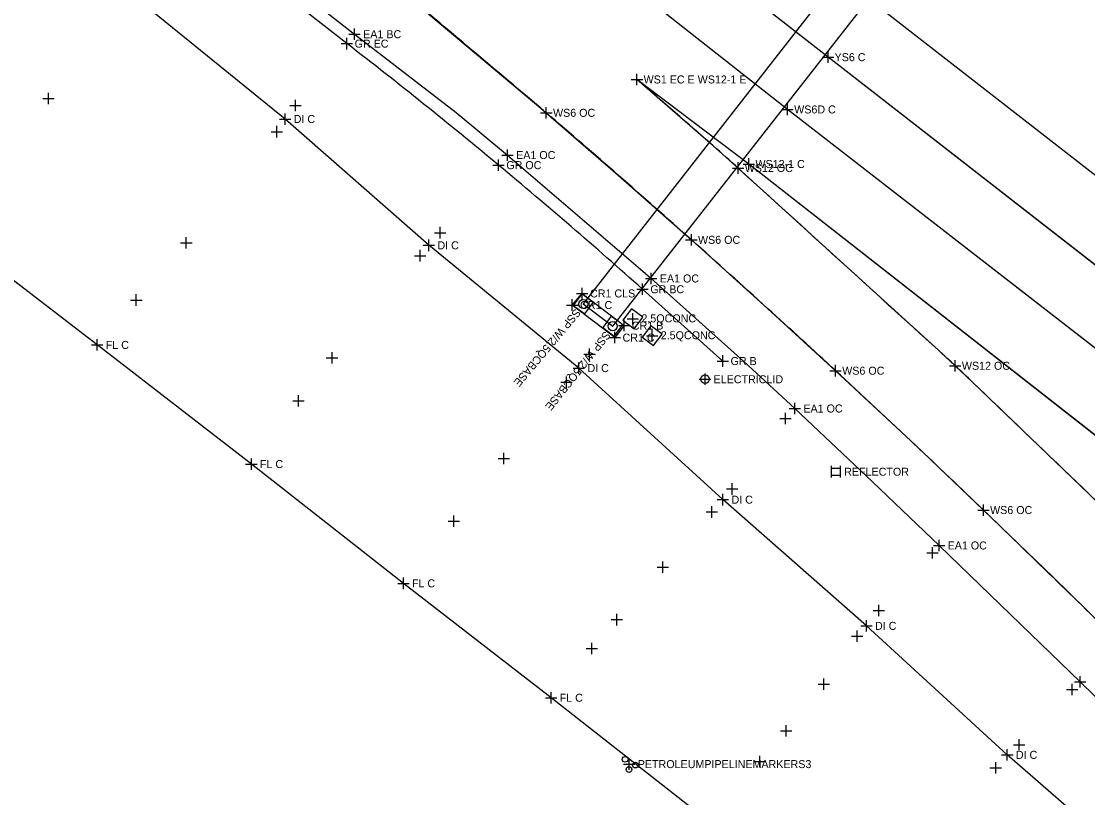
# Model space of a CAD drawing. Extents: x 1324236 to 1326110, y 459090 to 460782.
# Drawn here: x 1324356.3 to 1324542.9, y 460378.3 to 460514.2 of the extents above; entities that cross this region are included whole.
import ezdxf

# ---------------------------------------------------------------- set-up
doc = ezdxf.new("R2010")
doc.units = 0
for name, color, linetype in [('BD_X_Canopy', 7, 'Continuous'), ('DR_X_Ditch', 7, 'Continuous'), ('DR_X_Drive_Pipe', 7, 'Continuous'), ('DR_X_Paved_Gutter', 7, 'Continuous'), ('DR_X_Storm_Sewer', 7, 'Continuous'), ('DT_X_Break_Line', 7, 'Continuous'), ('DT_X_Contour_Minor', 7, 'Continuous'), ('DT_X_Terrain_Ground_Line', 7, 'Continuous'), ('DV_X_Property_Line', 7, 'Continuous'), ('PM_X_CL_Double_Solid', 7, 'Continuous'), ('PM_X_Edge_Line', 7, 'Continuous'), ('PM_X_Lane_Line', 7, 'Continuous'), ('PM_X_Parking_Lot_Stall', 7, 'Continuous'), ('PV_X_Shoulder', 7, 'Continuous'), ('RD_X_Concrete_Barrier', 7, 'Continuous'), ('RW_X_CL', 7, 'Continuous'), ('RW_X_Esmt_SH', 7, 'Continuous')]:
    doc.layers.add(name, color=color, linetype=linetype)

msp = doc.modelspace()

# ---------------------------------------------------------------- linework, layer by layer
at = {"layer": 'BD_X_Canopy'}
for points in [[(1324658.11, 460368.1), (1324570.73, 460436.38), (1324490.36, 460498.76), (1324409.95, 460562.12), (1324331.06, 460623.37)], [(1324461.77, 460460.93), (1324460.14, 460458.83), (1324452.71, 460464.53), (1324454.45, 460466.56), (1324461.77, 460460.93)]]:
    msp.add_lwpolyline(points, dxfattribs=at)
at = {"layer": 'DR_X_Ditch'}
for p, q in [((1324454.37, 460466.47), (1324452.87, 460464.47)), ((1324456.37, 460464.97), (1324454.37, 460466.47)), ((1324452.87, 460464.47), (1324454.87, 460462.97)), ((1324454.87, 460462.97), (1324456.37, 460464.97)), ((1324459.53, 460462.59), (1324458.03, 460460.6)), ((1324461.53, 460461.09), (1324459.53, 460462.59)), ((1324463.06, 460463.88), (1324461.55, 460461.88)), ((1324465.06, 460462.38), (1324463.06, 460463.88)), ((1324458.03, 460460.6), (1324460.03, 460459.09)), ((1324460.03, 460459.09), (1324461.53, 460461.09)), ((1324461.55, 460461.88), (1324463.55, 460460.38)), ((1324463.55, 460460.38), (1324465.06, 460462.38)), ((1324466.43, 460460.92), (1324464.93, 460458.92)), ((1324468.43, 460459.42), (1324466.43, 460460.92)), ((1324464.93, 460458.92), (1324466.93, 460457.42)), ((1324466.93, 460457.42), (1324468.43, 460459.42))]:
    msp.add_line(p, q, dxfattribs=at)
for points in [[(1324662.39, 460379.05), (1324578.69, 460444.65), (1324497.47, 460507.91), (1324417.96, 460569.9), (1324337.82, 460632.62)], [(1324421.44, 460520.7), (1324447.22, 460498.97), (1324447.22, 460498.97), (1324448.16, 460498.17), (1324448.16, 460498.17), (1324460.75, 460487.24), (1324460.75, 460487.24), (1324473.54, 460475.94), (1324473.54, 460475.94), (1324486.88, 460463.94), (1324486.88, 460463.94), (1324498.76, 460453.04), (1324498.76, 460453.04), (1324512.73, 460440), (1324512.73, 460440), (1324524.64, 460428.65), (1324524.64, 460428.65), (1324536.82, 460416.88), (1324536.82, 460416.88), (1324548.44, 460405.53)], [(1324667.06, 460345.56), (1324647.22, 460361.02), (1324483.59, 460489.21), (1324464.02, 460504.01)], [(1324646.67, 460327.74), (1324631.08, 460343.82), (1324575.74, 460399.49), (1324563.15, 460412.14), (1324563.15, 460412.14), (1324559.08, 460416.13), (1324559.08, 460416.13), (1324522.78, 460450.99), (1324522.78, 460450.99), (1324519.71, 460453.9), (1324519.71, 460453.9), (1324516.77, 460456.61), (1324516.77, 460456.61), (1324481.71, 460488.51), (1324481.71, 460488.51), (1324477.34, 460492.41), (1324477.34, 460492.41), (1324464.02, 460504.01), (1324464.02, 460504.01)]]:
    msp.add_lwpolyline(points, dxfattribs=at)
for points in [[(1324452.87, 460464.47), (1324454.87, 460462.97), (1324456.37, 460464.97), (1324454.37, 460466.47)], [(1324458.03, 460460.6), (1324460.03, 460459.09), (1324461.53, 460461.09), (1324459.53, 460462.59)], [(1324461.55, 460461.88), (1324463.55, 460460.38), (1324465.06, 460462.38), (1324463.06, 460463.88)], [(1324464.93, 460458.92), (1324466.93, 460457.42), (1324468.43, 460459.42), (1324466.43, 460460.92)]]:
    msp.add_lwpolyline(points, close=True, dxfattribs=at)
at = {"layer": 'DR_X_Drive_Pipe'}
for p, q in [((1324402.46, 460497.08), (1324376.18, 460518.42)), ((1324427.61, 460474.98), (1324402.46, 460497.08)), ((1324453.86, 460453.49), (1324427.61, 460474.98)), ((1324479.06, 460430.47), (1324453.86, 460453.49)), ((1324504.17, 460408.38), (1324479.06, 460430.47)), ((1324528.82, 460385.81), (1324504.17, 460408.38)), ((1324554.76, 460363.24), (1324528.82, 460385.81))]:
    msp.add_line(p, q, dxfattribs=at)
at = {"layer": 'DR_X_Paved_Gutter'}
for p, q in [((1324452.71, 460464.53), (1324454.45, 460466.56)), ((1324454.45, 460466.56), (1324461.77, 460460.93)), ((1324460.14, 460458.83), (1324452.71, 460464.53)), ((1324461.77, 460460.93), (1324460.14, 460458.83))]:
    msp.add_line(p, q, dxfattribs=at)
at = {"layer": 'DR_X_Storm_Sewer'}
for p, q in [((1324483.59, 460489.21), (1324464.02, 460504.01)), ((1324647.22, 460361.02), (1324483.59, 460489.21))]:
    msp.add_line(p, q, dxfattribs=at)
for centre, radius, start, end in [((1322565.78, 458310.41), 2900.9, 48.77971, 49.1286), ((1324267.04, 460252.35), 319.15, 47.7278, 48.7797), ((1293683.75, 426608.98), 45785.77, 47.668494, 47.727803), ((1324296.95, 460215.3), 326.42, 46.9661, 47.6685), ((1324306.6, 460225.64), 312.28, 46.1897, 46.9661), ((1293941.4, 428572.51), 44175.31, 46.124409, 46.189685)]:
    msp.add_arc(centre, radius, start, end, dxfattribs=at)
at = {"layer": 'DT_X_Break_Line'}
for centre in [(1324461.96, 460385.02), (1324463.75, 460384.02), (1324462.63, 460383.23)]:
    msp.add_circle(centre, 0.5, dxfattribs=at)
at = {"layer": 'DT_X_Contour_Minor'}
for p, q in [((1324504.44, 460528.58), (1324454.62, 460464.72)), ((1324459.78, 460460.84), (1324509.65, 460524.51)), ((1324454.62, 460464.72), (1324459.78, 460460.84))]:
    msp.add_line(p, q, dxfattribs=at)
for centre in [(1324454.62, 460464.72), (1324459.78, 460460.84)]:
    msp.add_circle(centre, 0.8, dxfattribs=at)
at = {"layer": 'DT_X_Terrain_Ground_Line'}
for p, q in [((1324497.98, 460436.36), (1324497.98, 460434.36)), ((1324499.58, 460436.36), (1324499.58, 460434.36)), ((1324497.98, 460435.96), (1324499.58, 460435.96)), ((1324497.98, 460434.76), (1324499.58, 460434.76))]:
    msp.add_line(p, q, dxfattribs=at)
at = {"layer": 'DV_X_Property_Line'}
for p, q in [((1324414.61, 460510.93), (1324414.61, 460512.93)), ((1324413.61, 460511.93), (1324415.61, 460511.93)), ((1324440.38, 460490.78), (1324442.38, 460490.78)), ((1324441.38, 460489.78), (1324441.38, 460491.78)), ((1324466.52, 460468.18), (1324466.52, 460470.18)), ((1324465.52, 460469.18), (1324467.52, 460469.18)), ((1324490.64, 460446.42), (1324492.64, 460446.42)), ((1324491.64, 460445.42), (1324491.64, 460447.42)), ((1324516.88, 460421.45), (1324516.88, 460423.45)), ((1324515.88, 460422.45), (1324517.88, 460422.45)), ((1324541.56, 460397.57), (1324541.56, 460399.57)), ((1324540.56, 460398.57), (1324542.56, 460398.57))]:
    msp.add_line(p, q, dxfattribs=at)
at = {"layer": 'PM_X_CL_Double_Solid'}
for p, q in [((1324369.57, 460457.55), (1324343.81, 460477.38)), ((1324396.55, 460436.7), (1324369.57, 460457.55)), ((1324423.15, 460415.82), (1324396.55, 460436.7)), ((1324449, 460395.8), (1324423.15, 460415.82)), ((1324476.85, 460373.96), (1324449, 460395.8))]:
    msp.add_line(p, q, dxfattribs=at)
at = {"layer": 'PM_X_Edge_Line'}
for p, q in [((1324497.47, 460507.91), (1324417.96, 460569.9)), ((1324578.69, 460444.65), (1324497.47, 460507.91))]:
    msp.add_line(p, q, dxfattribs=at)
for centre, radius, start, end in [((1264568.03, 389462.53), 92906.91, 49.8712467, 49.8920385), ((1324365.91, 460402.52), 126.15, 49.307, 49.8712), ((1323251.79, 459106.91), 1834.92, 48.78659, 49.307), ((1323193.77, 459040.66), 1922.98, 48.27823, 48.78659), ((1323128.89, 458967.9), 2020.47, 47.7693, 48.27823), ((1323390.63, 459256.25), 1631.04, 47.20285, 47.7693), ((1323036.06, 458873.31), 2152.92, 46.69436, 47.20285), ((1323417.52, 459278.03), 1596.77, 46.10392, 46.69436), ((1322159.83, 457970.91), 3410.69, 45.81941, 46.10392), ((1322350.9, 458167.53), 3136.53, 45.52273, 45.81941)]:
    msp.add_arc(centre, radius, start, end, dxfattribs=at)
at = {"layer": 'PM_X_Lane_Line'}
for p, q in [((1324490.36, 460498.76), (1324409.95, 460562.12)), ((1324570.73, 460436.38), (1324490.36, 460498.76))]:
    msp.add_line(p, q, dxfattribs=at)
at = {"layer": 'PM_X_Parking_Lot_Stall'}
for p, q in [((1324413.26, 460510.28), (1324387.05, 460530.86)), ((1324479.04, 460454.73), (1324464.99, 460467.29))]:
    msp.add_line(p, q, dxfattribs=at)
for start, end in [(50.25026, 52.32277), (48.22316, 50.25026)]:
    msp.add_arc((1323838.63, 459766.18), 940.16, start, end, dxfattribs=at)
at = {"layer": 'PV_X_Shoulder'}
for points in [[(1324669.98, 460389.31), (1324586.32, 460454.48), (1324504.97, 460517.77), (1324425.87, 460579.19), (1324344.79, 460642.38)], [(1324388.28, 460532.51), (1324414.61, 460511.93), (1324432.36, 460498.2), (1324432.36, 460498.2), (1324441.38, 460490.78), (1324441.38, 460490.78), (1324465.07, 460470.45), (1324465.07, 460470.45), (1324466.52, 460469.18), (1324466.52, 460469.18), (1324482.7, 460454.67), (1324482.7, 460454.67), (1324491.64, 460446.42), (1324491.64, 460446.42), (1324505.26, 460433.57), (1324505.26, 460433.57), (1324516.88, 460422.45), (1324516.88, 460422.45), (1324531.14, 460408.67), (1324531.14, 460408.67), (1324541.56, 460398.57), (1324541.56, 460398.57), (1324559.1, 460381.45)]]:
    msp.add_lwpolyline(points, dxfattribs=at)
at = {"layer": 'RD_X_Concrete_Barrier'}
msp.add_circle((1324475.93, 460451.54), 0.75, dxfattribs=at)
at = {"layer": 'RW_X_CL'}
for p, q in [((1324496.47, 460507.91), (1324498.47, 460507.91)), ((1324497.47, 460506.91), (1324497.47, 460508.91)), ((1324463.02, 460504.01), (1324465.02, 460504.01)), ((1324464.02, 460503.01), (1324464.02, 460505.01)), ((1324361.04, 460499.68), (1324361.04, 460501.68)), ((1324360.04, 460500.68), (1324362.04, 460500.68)), ((1324404.29, 460498.45), (1324404.29, 460500.45)), ((1324403.29, 460499.45), (1324405.29, 460499.45)), ((1324447.16, 460498.17), (1324449.16, 460498.17)), ((1324448.16, 460497.17), (1324448.16, 460499.17)), ((1324489.36, 460498.76), (1324491.36, 460498.76)), ((1324490.36, 460497.76), (1324490.36, 460499.76)), ((1324400, 460494.87), (1324402, 460494.87)), ((1324401, 460493.87), (1324401, 460495.87)), ((1324481.71, 460487.51), (1324481.71, 460489.51)), ((1324482.59, 460489.21), (1324484.59, 460489.21)), ((1324483.59, 460488.21), (1324483.59, 460490.21)), ((1324480.71, 460488.51), (1324482.71, 460488.51)), ((1324429.59, 460476.19), (1324429.59, 460478.19)), ((1324385.17, 460474.4), (1324385.17, 460476.4)), ((1324428.59, 460477.19), (1324430.59, 460477.19)), ((1324472.54, 460475.94), (1324474.54, 460475.94)), ((1324473.54, 460474.95), (1324473.54, 460476.95)), ((1324384.17, 460475.4), (1324386.17, 460475.4)), ((1324426.08, 460472.17), (1324426.08, 460474.17)), ((1324425.08, 460473.17), (1324427.08, 460473.17)), ((1324376.42, 460464.41), (1324376.42, 460466.41)), ((1324453.45, 460466.56), (1324455.45, 460466.56)), ((1324454.45, 460465.56), (1324454.45, 460467.56)), ((1324375.42, 460465.41), (1324377.42, 460465.41)), ((1324451.71, 460464.53), (1324453.71, 460464.53)), ((1324452.71, 460463.53), (1324452.71, 460465.53)), ((1324463.3, 460461.13), (1324463.3, 460463.13)), ((1324460.77, 460460.93), (1324462.77, 460460.93)), ((1324461.77, 460459.93), (1324461.77, 460461.93)), ((1324462.3, 460462.13), (1324464.3, 460462.13)), ((1324459.14, 460458.83), (1324461.14, 460458.83)), ((1324460.14, 460457.83), (1324460.14, 460459.83)), ((1324465.68, 460459.17), (1324467.68, 460459.17)), ((1324466.68, 460458.17), (1324466.68, 460460.17)), ((1324455.7, 460454.91), (1324455.7, 460456.91)), ((1324409.66, 460455.28), (1324411.66, 460455.28)), ((1324410.66, 460454.28), (1324410.66, 460456.28)), ((1324454.7, 460455.91), (1324456.7, 460455.91)), ((1324498.76, 460452.04), (1324498.76, 460454.04)), ((1324518.71, 460453.9), (1324520.71, 460453.9)), ((1324519.71, 460452.9), (1324519.71, 460454.9)), ((1324451.69, 460450.01), (1324451.69, 460452.01)), ((1324497.76, 460453.04), (1324499.76, 460453.04)), ((1324450.69, 460451.01), (1324452.69, 460451.01)), ((1324403.81, 460447.78), (1324405.81, 460447.78)), ((1324404.81, 460446.78), (1324404.81, 460448.78)), ((1324489.02, 460444.66), (1324491.02, 460444.66)), ((1324490.02, 460443.66), (1324490.02, 460445.66)), ((1324440.71, 460436.67), (1324440.71, 460438.67)), ((1324439.71, 460437.67), (1324441.71, 460437.67)), ((1324480.69, 460431.34), (1324480.69, 460433.34)), ((1324479.69, 460432.34), (1324481.69, 460432.34)), ((1324477.12, 460427.31), (1324477.12, 460429.31)), ((1324524.64, 460427.65), (1324524.64, 460429.65)), ((1324431.99, 460425.71), (1324431.99, 460427.71)), ((1324476.12, 460428.31), (1324478.12, 460428.31)), ((1324523.64, 460428.65), (1324525.64, 460428.65)), ((1324430.99, 460426.71), (1324432.99, 460426.71)), ((1324515.73, 460420.15), (1324515.73, 460422.15)), ((1324468.54, 460417.64), (1324468.54, 460419.64)), ((1324514.73, 460421.15), (1324516.73, 460421.15)), ((1324467.54, 460418.64), (1324469.54, 460418.64)), ((1324506.33, 460410.09), (1324506.33, 460412.09)), ((1324460.49, 460408.47), (1324460.49, 460410.47)), ((1324505.33, 460411.09), (1324507.33, 460411.09)), ((1324459.49, 460409.47), (1324461.49, 460409.47)), ((1324501.56, 460406.58), (1324503.56, 460406.58)), ((1324502.56, 460405.58), (1324502.56, 460407.58)), ((1324456.11, 460403.43), (1324456.11, 460405.43)), ((1324455.11, 460404.43), (1324457.11, 460404.43)), ((1324496.71, 460397.16), (1324496.71, 460399.16)), ((1324495.71, 460398.16), (1324497.71, 460398.16)), ((1324539.18, 460397.26), (1324541.18, 460397.26)), ((1324540.18, 460396.26), (1324540.18, 460398.26)), ((1324489.12, 460390.03), (1324491.12, 460390.03)), ((1324490.12, 460389.03), (1324490.12, 460391.03)), ((1324530.88, 460386.55), (1324530.88, 460388.55)), ((1324529.88, 460387.55), (1324531.88, 460387.55)), ((1324461.66, 460384.19), (1324463.66, 460384.19)), ((1324462.66, 460383.19), (1324462.66, 460385.19)), ((1324484.5, 460384.63), (1324486.5, 460384.63)), ((1324485.5, 460383.63), (1324485.5, 460385.63)), ((1324526.79, 460382.54), (1324526.79, 460384.54)), ((1324525.79, 460383.54), (1324527.79, 460383.54))]:
    msp.add_line(p, q, dxfattribs=at)
at = {"layer": 'RW_X_Esmt_SH'}
for p, q in [((1324413.26, 460509.28), (1324413.26, 460511.28)), ((1324412.26, 460510.28), (1324414.26, 460510.28)), ((1324402.46, 460496.08), (1324402.46, 460498.08)), ((1324401.46, 460497.08), (1324403.46, 460497.08)), ((1324438.8, 460489.01), (1324440.8, 460489.01)), ((1324439.8, 460488.01), (1324439.8, 460490.01)), ((1324427.61, 460473.98), (1324427.61, 460475.98)), ((1324426.61, 460474.98), (1324428.61, 460474.98)), ((1324464.99, 460466.29), (1324464.99, 460468.29)), ((1324463.99, 460467.29), (1324465.99, 460467.29)), ((1324368.57, 460457.55), (1324370.57, 460457.55)), ((1324369.57, 460456.55), (1324369.57, 460458.55)), ((1324479.04, 460453.73), (1324479.04, 460455.73)), ((1324452.86, 460453.49), (1324454.86, 460453.49)), ((1324453.86, 460452.49), (1324453.86, 460454.49)), ((1324478.04, 460454.73), (1324480.04, 460454.73)), ((1324474.93, 460451.54), (1324476.93, 460451.54)), ((1324475.93, 460450.54), (1324475.93, 460452.54)), ((1324395.55, 460436.7), (1324397.55, 460436.7)), ((1324396.55, 460435.7), (1324396.55, 460437.7)), ((1324479.06, 460429.47), (1324479.06, 460431.47)), ((1324478.06, 460430.47), (1324480.06, 460430.47)), ((1324422.15, 460415.82), (1324424.15, 460415.82)), ((1324423.15, 460414.82), (1324423.15, 460416.82)), ((1324503.17, 460408.38), (1324505.17, 460408.38)), ((1324504.17, 460407.38), (1324504.17, 460409.38)), ((1324448, 460395.8), (1324450, 460395.8)), ((1324449, 460394.8), (1324449, 460396.8)), ((1324528.82, 460384.81), (1324528.82, 460386.81)), ((1324527.82, 460385.81), (1324529.82, 460385.81))]:
    msp.add_line(p, q, dxfattribs=at)

# ---------------------------------------------------------------- texts
at = {"layer": 'DT_X_Contour_Minor'}
for rotation, p in [(230.0018, (1324453.23, 460464)), (231.5869, (1324458.41, 460460.08))]:
    msp.add_text('SSP W/2.5QCBASE', height=1.4, rotation=rotation, dxfattribs=at).set_placement(p)
at = {"layer": 'DV_X_Property_Line'}
for s, p in [('EA1 BC', (1324416.11, 460511.23)), ('EA1 OC', (1324442.88, 460490.08)), ('EA1 OC', (1324468.02, 460468.48)), ('EA1 OC', (1324493.14, 460445.72)), ('EA1 OC', (1324518.38, 460421.75))]:
    msp.add_text(s, height=1.4, dxfattribs=at).set_placement(p)
at = {"layer": 'RW_X_CL'}
for s, p in [('YS6 C', (1324498.6, 460507.21)), ('WS1 EC E WS12-1 E', (1324465.18, 460503.31)), ('WS6 OC', (1324449.33, 460497.47)), ('WS6D C', (1324491.53, 460498.06)), ('WS12 OC', (1324482.88, 460487.81)), ('WS12-1 C', (1324484.75, 460488.51)), ('WS6 OC', (1324474.7, 460475.24)), ('CR1 CLS', (1324455.81, 460465.86)), ('CR1 C', (1324454.07, 460463.83)), ('2.5QCONC', (1324464.8, 460461.5)), ('CR1 B', (1324463.13, 460460.23)), ('CR1 C', (1324461.5, 460458.13)), ('2.5QCONC', (1324468.18, 460458.54)), ('WS6 OC', (1324499.93, 460452.34)), ('WS12 OC', (1324520.87, 460453.2)), ('WS6 OC', (1324525.81, 460427.95)), ('PETROLEUMPIPELINEMARKERS3', (1324464.16, 460383.49))]:
    msp.add_text(s, height=1.4, dxfattribs=at).set_placement(p)
at = {"layer": 'RW_X_Esmt_SH'}
for s, p in [('GR EC', (1324414.62, 460509.58)), ('DI C', (1324403.96, 460496.39)), ('GR OC', (1324441.16, 460488.31)), ('DI C', (1324429.11, 460474.28)), ('GR BC', (1324466.35, 460466.59)), ('FL C', (1324371.07, 460456.85)), ('GR B', (1324480.4, 460454.03)), ('DI C', (1324455.36, 460452.79)), ('ELECTRICLID', (1324477.43, 460450.84)), ('FL C', (1324398.05, 460436)), ('REFLECTOR', (1324500.28, 460434.66)), ('DI C', (1324480.56, 460429.77)), ('FL C', (1324424.65, 460415.12)), ('DI C', (1324505.67, 460407.68)), ('FL C', (1324450.5, 460395.1)), ('DI C', (1324530.32, 460385.11))]:
    msp.add_text(s, height=1.4, dxfattribs=at).set_placement(p)

doc.saveas('drawing.dxf')
